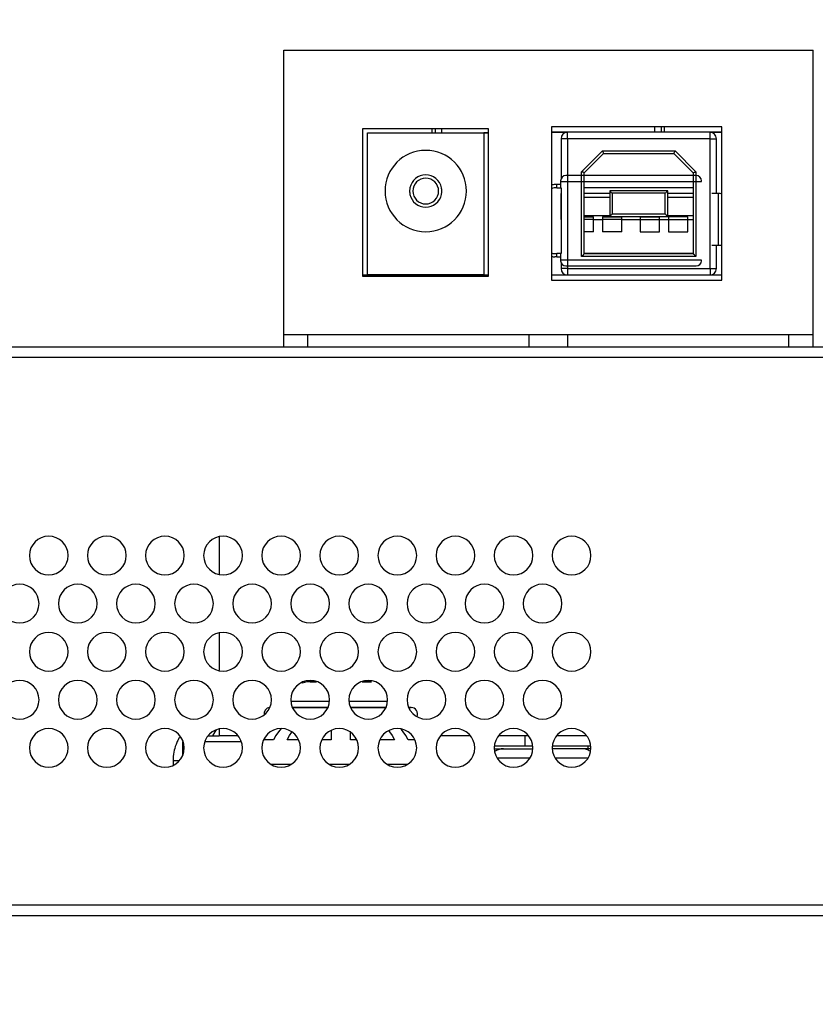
# Model space of a CAD drawing. Header units: millimetres. Extents: x 0 to 1524, y 0 to 1016.
# Tile 278 of 352: x 1261 to 1322, y 377 to 454. Entities that reach past the tile are written whole.
import ezdxf

# ---------------------------------------------------------------- set-up
doc = ezdxf.new("R2010")
doc.units = ezdxf.units.MM
doc.header["$LTSCALE"] = 83.82
doc.layers.get('0').update_dxf_attribs({"linetype": 'CONTINUOUS'})
for name, color, linetype in [('02___PRT_ALL_AXES', 7, 'CONTINUOUS'), ('03___PRT_ALL_CURVES', 7, 'CONTINUOUS'), ('3_ALL_AXES', 7, 'CONTINUOUS'), ('7_ALL_FEATURES', 7, 'CONTINUOUS'), ('PAD_ON_TOP_SURFACE', 7, 'CONTINUOUS')]:
    doc.layers.add(name, color=color, linetype=linetype)
doc.styles.get("Standard").update_dxf_attribs({"font": 'txt', "width": 0.8})
doc.dimstyles.new('DIMSTYLE_1', dxfattribs={"dimtxt": 15, "dimasz": 12, "dimexe": 0.18, "dimexo": 0.0625, "dimgap": 0.09, "dimtad": 1, "dimzin": 0, "dimdsep": 46, "dimtxsty": 'STANDARD', "dimblk": 'CLOSED', "dimblk1": 'CLOSED', "dimblk2": 'CLOSED', "dimcen": 0.09, "dimadec": 0, "dimazin": 0, "dimtp": 0.01, "dimtm": 0.01, "dimtfac": 1, "dimtofl": 0, "dimtmove": 0, "dimatfit": 3, "dimldrblk": 'CLOSED', "dimfxl": 1, "dimtolj": 1, "dimtzin": 0, "dimarcsym": 0})

# ---------------------------------------------------------------- blocks, each defined once
blk = doc.blocks.new('_CLOSED')
at = {"color": 0, "linetype": 'BYBLOCK'}
for p, q in [((0, 0), (-1, 0.2083)), ((-1, 0.2083), (-1, -0.2083)), ((-1, -0.2083), (0, 0)), ((-1, 0), (0, 0))]:
    blk.add_line(p, q, dxfattribs=at)
blk = doc.blocks.new('*D5')
at = {"color": 2, "linetype": 'CONTINUOUS'}
for p, q in [((1198.145, 405.557), (1198.145, 520.528)), ((1416.104, 413.017), (1416.104, 520.528)), ((1198.145, 519.528), (1307.125, 519.528)), ((1416.104, 519.528), (1307.125, 519.528))]:
    blk.add_line(p, q, dxfattribs=at)
at = {"color": 2, "linetype": 'CONTINUOUS', "xscale": 12, "yscale": 12, "zscale": 12, "rotation": 180}
blk.add_blockref('_CLOSED', (1198.145, 519.528), dxfattribs=at)
at = {"color": 2, "linetype": 'CONTINUOUS', "xscale": 12, "yscale": 12, "zscale": 12}
blk.add_blockref('_CLOSED', (1416.104, 519.528), dxfattribs=at)
blk = doc.blocks.new('*D6')
at = {"color": 2, "linetype": 'CONTINUOUS'}
for p, q in [((1402.665, 384.013), (1402.665, 302.557)), ((1212.665, 383.454), (1212.665, 302.557)), ((1212.665, 303.557), (1307.665, 303.557)), ((1402.665, 303.557), (1307.665, 303.557))]:
    blk.add_line(p, q, dxfattribs=at)
at = {"color": 2, "linetype": 'CONTINUOUS', "xscale": 12, "yscale": 12, "zscale": 12, "rotation": 180}
blk.add_blockref('_CLOSED', (1212.665, 303.557), dxfattribs=at)
at = {"color": 2, "linetype": 'CONTINUOUS', "xscale": 12, "yscale": 12, "zscale": 12}
blk.add_blockref('_CLOSED', (1402.665, 303.557), dxfattribs=at)

msp = doc.modelspace()

# ---------------------------------------------------------------- linework, layer by layer
at = {"color": 7, "linetype": 'CONTINUOUS'}
for p, q in [((1281.315, 451.207), (1322.315, 451.207)), ((1281.315, 429.207), (1281.315, 451.207)), ((1322.315, 429.207), (1322.315, 451.207)), ((1287.415, 445.117), (1287.415, 433.727)), ((1297.175, 445.117), (1287.415, 445.117)), ((1292.815, 444.807), (1292.815, 445.117)), ((1293.565, 444.807), (1293.565, 445.117)), ((1297.175, 433.727), (1297.175, 445.117)), ((1302.065, 445.287), (1302.065, 433.407)), ((1315.255, 445.287), (1302.065, 445.287)), ((1314.335, 444.857), (1303.295, 444.857)), ((1310.065, 444.857), (1310.065, 445.287)), ((1310.815, 444.857), (1310.815, 445.287)), ((1315.255, 433.407), (1315.255, 445.287)), ((1302.795, 444.357), (1302.795, 441.256)), ((1303.295, 444.357), (1303.295, 441.507)), ((1314.335, 444.357), (1303.295, 444.357)), ((1314.335, 434.307), (1314.335, 444.357)), ((1314.835, 440.107), (1314.835, 444.357)), ((1304.39, 441.804), (1306.008, 443.422)), ((1304.59, 441.722), (1306.09, 443.222)), ((1306.008, 443.422), (1311.623, 443.422)), ((1306.09, 443.222), (1311.54, 443.222)), ((1311.54, 443.222), (1313.04, 441.722)), ((1311.623, 443.422), (1313.24, 441.804)), ((1304.39, 441.507), (1304.39, 441.804)), ((1304.59, 441.507), (1304.59, 441.722)), ((1313.04, 441.722), (1313.04, 441.507)), ((1313.24, 441.804), (1313.24, 441.507)), ((1302.463, 440.807), (1302.315, 440.807)), ((1302.723, 440.807), (1302.463, 440.807)), ((1302.463, 440.557), (1302.463, 440.807)), ((1302.763, 441.107), (1302.763, 441.057)), ((1302.763, 441.057), (1302.763, 440.847)), ((1302.763, 441.057), (1313.668, 441.057)), ((1302.763, 440.847), (1302.763, 440.807)), ((1302.763, 440.807), (1302.763, 440.796)), ((1302.763, 440.796), (1302.763, 440.567)), ((1313.268, 441.507), (1303.163, 441.507)), ((1303.295, 441.507), (1303.295, 434.507)), ((1304.39, 435.242), (1304.39, 441.507)), ((1304.59, 435.442), (1304.59, 441.507)), ((1313.04, 441.507), (1313.04, 435.442)), ((1313.24, 441.507), (1313.24, 435.242)), ((1313.668, 441.057), (1313.668, 441.107)), ((1302.463, 440.557), (1302.265, 440.557)), ((1302.463, 440.557), (1302.746, 440.557)), ((1302.795, 440.557), (1302.763, 440.557)), ((1302.785, 440.107), (1302.785, 438.107)), ((1302.795, 440.107), (1302.785, 440.107)), ((1302.795, 440.096), (1302.785, 440.107)), ((1302.795, 440.557), (1302.795, 435.457)), ((1313.04, 440.557), (1304.59, 440.557)), ((1306.565, 440.107), (1304.59, 440.107)), ((1311.065, 440.332), (1306.565, 440.332)), ((1306.565, 440.332), (1306.565, 438.332)), ((1310.865, 440.132), (1306.765, 440.132)), ((1306.765, 440.132), (1306.765, 438.532)), ((1310.865, 438.532), (1310.865, 440.132)), ((1311.065, 438.332), (1311.065, 440.332)), ((1313.04, 440.107), (1311.065, 440.107)), ((1314.965, 440.107), (1314.475, 440.107)), ((1315.115, 440.107), (1314.965, 440.107)), ((1314.965, 440.107), (1314.965, 436.107)), ((1306.565, 439.807), (1304.59, 439.807)), ((1313.04, 439.807), (1311.065, 439.807)), ((1306.765, 438.532), (1310.865, 438.532)), ((1302.795, 438.117), (1302.785, 438.107)), ((1302.785, 438.107), (1302.795, 438.107)), ((1304.59, 438.407), (1306.565, 438.407)), ((1304.59, 438.3), (1305.315, 438.3)), ((1305.315, 438.107), (1304.59, 438.107)), ((1305.315, 438.107), (1305.315, 438.3)), ((1305.315, 438.107), (1306.015, 438.107)), ((1305.315, 437.152), (1305.315, 438.107)), ((1306.015, 438.3), (1307.515, 438.3)), ((1306.015, 438.3), (1306.015, 438.107)), ((1306.015, 438.107), (1306.015, 437.152)), ((1307.515, 438.107), (1306.015, 438.107)), ((1306.565, 438.332), (1311.065, 438.332)), ((1307.515, 438.107), (1307.515, 438.3)), ((1307.515, 438.107), (1308.915, 438.107)), ((1307.515, 437.152), (1307.515, 438.107)), ((1308.915, 438.3), (1310.415, 438.3)), ((1308.915, 438.3), (1308.915, 438.107)), ((1308.915, 438.107), (1308.915, 437.152)), ((1308.915, 438.107), (1310.415, 438.107)), ((1310.415, 438.107), (1310.415, 438.3)), ((1310.415, 438.107), (1311.115, 438.107)), ((1310.415, 437.152), (1310.415, 438.107)), ((1311.065, 438.407), (1313.04, 438.407)), ((1312.615, 438.3), (1311.115, 438.3)), ((1311.115, 438.3), (1311.115, 438.107)), ((1311.115, 438.107), (1311.115, 437.152)), ((1311.115, 438.107), (1312.615, 438.107)), ((1312.615, 438.107), (1312.615, 438.3)), ((1312.615, 437.152), (1312.615, 438.107)), ((1312.615, 438.107), (1313.04, 438.107)), ((1305.315, 437.152), (1304.59, 437.152)), ((1307.515, 437.152), (1306.015, 437.152)), ((1308.915, 437.152), (1310.415, 437.152)), ((1311.115, 437.152), (1312.615, 437.152)), ((1302.265, 435.457), (1302.463, 435.457)), ((1302.746, 435.457), (1302.463, 435.457)), ((1302.463, 435.207), (1302.463, 435.457)), ((1302.795, 435.457), (1302.763, 435.457)), ((1302.763, 435.457), (1302.795, 435.457)), ((1313.04, 435.457), (1304.59, 435.457)), ((1304.59, 435.457), (1313.04, 435.457)), ((1314.475, 436.107), (1314.965, 436.107)), ((1314.835, 434.307), (1314.835, 436.107)), ((1314.965, 436.107), (1315.115, 436.107)), ((1302.463, 435.207), (1302.315, 435.207)), ((1302.463, 435.207), (1302.723, 435.207)), ((1302.763, 435.447), (1302.763, 435.217)), ((1302.763, 435.217), (1302.763, 435.207)), ((1302.763, 435.207), (1302.763, 435.166)), ((1302.763, 435.166), (1302.763, 434.957)), ((1302.763, 434.957), (1302.763, 434.907)), ((1313.668, 434.957), (1302.763, 434.957)), ((1302.795, 434.757), (1302.795, 434.307)), ((1313.24, 435.242), (1304.39, 435.242)), ((1313.04, 435.442), (1304.59, 435.442)), ((1313.668, 434.907), (1313.668, 434.957)), ((1303.163, 434.507), (1313.268, 434.507)), ((1303.295, 434.507), (1303.295, 434.307)), ((1303.295, 434.307), (1314.335, 434.307)), ((1287.415, 433.807), (1287.815, 433.807)), ((1287.415, 433.727), (1297.175, 433.727)), ((1287.815, 433.807), (1296.815, 433.807)), ((1296.815, 433.807), (1297.175, 433.807)), ((1302.065, 433.807), (1315.255, 433.807)), ((1302.065, 433.407), (1315.255, 433.407)), ((1380.265, 428.207), (1212.665, 428.207)), ((1377.58, 427.407), (1212.665, 427.407)), ((1276.315, 413.517), (1276.315, 410.636)), ((1276.315, 406.067), (1276.315, 403.186)), ((1282.74, 402.185), (1282.74, 402.221)), ((1283.356, 402.307), (1283.843, 402.307)), ((1287.388, 402.307), (1288.125, 402.307)), ((1281.994, 400.307), (1284.737, 400.307)), ((1286.494, 400.307), (1289.237, 400.307)), ((1290.994, 400.307), (1291.19, 400.307)), ((1275.467, 398.107), (1276.315, 398.107)), ((1276.315, 398.617), (1276.315, 398.107)), ((1277.763, 398.107), (1276.315, 398.107)), ((1284.99, 398.528), (1284.99, 397.807)), ((1286.49, 397.807), (1286.49, 398.361)), ((1295.763, 398.107), (1293.467, 398.107)), ((1300.263, 398.107), (1297.967, 398.107)), ((1300.015, 397.307), (1300.015, 398.107)), ((1304.763, 398.107), (1302.467, 398.107)), ((1273.49, 397.177), (1273.49, 397.678)), ((1275.215, 397.678), (1278.016, 397.678)), ((1280.524, 397.807), (1279.767, 397.807)), ((1282.464, 397.807), (1281.585, 397.807)), ((1284.99, 397.807), (1284.267, 397.807)), ((1286.964, 397.807), (1286.49, 397.807)), ((1289.896, 397.807), (1288.767, 397.807)), ((1291.464, 397.807), (1290.957, 397.807)), ((1273.49, 396.586), (1273.49, 397.177)), ((1297.615, 397.107), (1300.615, 397.107)), ((1300.015, 397.307), (1297.641, 397.307)), ((1300.59, 397.307), (1300.015, 397.307)), ((1305.09, 397.307), (1302.141, 397.307)), ((1302.61, 397.107), (1302.163, 397.107)), ((1302.902, 397.107), (1302.61, 397.107)), ((1304.116, 397.107), (1302.902, 397.107)), ((1304.532, 397.107), (1304.116, 397.107)), ((1304.792, 397.107), (1304.532, 397.107)), ((1304.88, 397.107), (1304.792, 397.107)), ((1304.88, 397.307), (1304.88, 397.107)), ((1305.115, 397.107), (1304.88, 397.107)), ((1285.74, 395.907), (1286.363, 395.907)), ((1377.58, 385.007), (1213.948, 385.007)), ((1213.948, 384.207), (1380.265, 384.207))]:
    msp.add_line(p, q, dxfattribs=at)
for points in [[(1303.295, 444.357), (1303.295, 444.486), (1303.295, 444.607), (1303.295, 444.71), (1303.295, 444.79), (1303.295, 444.84), (1303.295, 444.857)], [(1314.335, 444.357), (1314.335, 444.486), (1314.335, 444.607), (1314.335, 444.71), (1314.335, 444.79), (1314.335, 444.84), (1314.335, 444.857)], [(1303.295, 444.357), (1303.167, 444.357), (1303.046, 444.357), (1302.942, 444.357), (1302.863, 444.357), (1302.812, 444.357), (1302.795, 444.357)], [(1314.335, 444.357), (1314.464, 444.357), (1314.585, 444.357), (1314.688, 444.357), (1314.768, 444.357), (1314.818, 444.357), (1314.835, 444.357)], [(1306.09, 443.222), (1306.086, 443.232), (1306.074, 443.262), (1306.055, 443.307), (1306.032, 443.362), (1306.008, 443.422)], [(1311.54, 443.222), (1311.545, 443.232), (1311.557, 443.262), (1311.576, 443.307), (1311.599, 443.362), (1311.623, 443.422)], [(1304.59, 441.722), (1304.58, 441.726), (1304.55, 441.739), (1304.505, 441.757), (1304.45, 441.78), (1304.39, 441.804)], [(1313.04, 441.722), (1313.051, 441.726), (1313.081, 441.739), (1313.126, 441.757), (1313.181, 441.78), (1313.24, 441.804)], [(1302.763, 440.847), (1302.759, 440.824), (1302.746, 440.811), (1302.723, 440.807)], [(1302.746, 440.557), (1302.755, 440.558), (1302.761, 440.561), (1302.763, 440.567)], [(1306.565, 440.332), (1306.573, 440.324), (1306.593, 440.304), (1306.621, 440.276), (1306.655, 440.242), (1306.691, 440.206), (1306.728, 440.169), (1306.765, 440.132)], [(1311.065, 440.332), (1311.057, 440.324), (1311.037, 440.304), (1311.009, 440.276), (1310.976, 440.242), (1310.94, 440.206), (1310.903, 440.169), (1310.865, 440.132)], [(1306.565, 438.332), (1306.573, 438.34), (1306.593, 438.36), (1306.621, 438.388), (1306.655, 438.421), (1306.691, 438.457), (1306.728, 438.494), (1306.765, 438.532)], [(1311.065, 438.332), (1311.057, 438.34), (1311.037, 438.36), (1311.009, 438.388), (1310.976, 438.421), (1310.94, 438.457), (1310.903, 438.494), (1310.865, 438.532)], [(1302.763, 435.447), (1302.761, 435.452), (1302.755, 435.456), (1302.746, 435.457)], [(1302.763, 435.166), (1302.759, 435.19), (1302.745, 435.203), (1302.723, 435.207)], [(1304.59, 435.442), (1304.582, 435.434), (1304.562, 435.414), (1304.534, 435.386), (1304.501, 435.352), (1304.465, 435.316), (1304.428, 435.279), (1304.39, 435.242)], [(1313.04, 435.442), (1313.048, 435.434), (1313.068, 435.414), (1313.096, 435.386), (1313.13, 435.352), (1313.166, 435.316), (1313.203, 435.279), (1313.24, 435.242)], [(1303.295, 434.307), (1303.167, 434.307), (1303.046, 434.307), (1302.942, 434.307), (1302.863, 434.307), (1302.812, 434.307), (1302.795, 434.307)], [(1303.295, 434.307), (1303.295, 434.177), (1303.295, 434.057), (1303.295, 433.953), (1303.295, 433.874), (1303.295, 433.824), (1303.295, 433.807)], [(1314.335, 434.307), (1314.465, 434.307), (1314.585, 434.307), (1314.689, 434.307), (1314.768, 434.307), (1314.818, 434.307), (1314.835, 434.307)], [(1314.335, 434.307), (1314.335, 434.178), (1314.335, 434.057), (1314.335, 433.954), (1314.335, 433.874), (1314.335, 433.824), (1314.335, 433.807)], [(1283.356, 402.307), (1283.143, 402.293), (1282.936, 402.252), (1282.74, 402.185)], [(1283.843, 402.307), (1283.825, 402.307), (1283.575, 402.307), (1283.391, 402.307), (1283.356, 402.307)], [(1288.125, 402.307), (1288.09, 402.307), (1287.905, 402.307), (1287.655, 402.307), (1287.388, 402.307)], [(1281.884, 400.807), (1281.934, 400.807), (1282.143, 400.807), (1282.39, 400.807), (1282.648, 400.807), (1282.904, 400.807), (1283.161, 400.807), (1283.427, 400.807), (1283.712, 400.807), (1284.012, 400.807), (1284.324, 400.807), (1284.649, 400.807), (1284.846, 400.807)], [(1286.384, 400.807), (1286.488, 400.807), (1286.83, 400.807), (1287.155, 400.807), (1287.467, 400.807), (1287.767, 400.807), (1288.052, 400.807), (1288.319, 400.807), (1288.576, 400.807), (1288.833, 400.807), (1289.092, 400.807), (1289.34, 400.807), (1289.346, 400.807)], [(1284.737, 400.307), (1284.134, 400.307), (1283.376, 400.307), (1282.67, 400.307), (1282.033, 400.307), (1281.994, 400.307)], [(1289.237, 400.307), (1288.81, 400.307), (1288.105, 400.307), (1287.347, 400.307), (1286.553, 400.307), (1286.494, 400.307)], [(1291.19, 400.307), (1291.175, 400.307), (1291.054, 400.307), (1290.994, 400.307)], [(1275.835, 398.107), (1276.011, 398.43), (1276.112, 398.577)], [(1281.126, 398.675), (1280.902, 398.422), (1280.7, 398.13), (1280.524, 397.807)], [(1281.585, 397.807), (1281.761, 398.13), (1281.943, 398.393)], [(1289.448, 398.5), (1289.518, 398.422), (1289.72, 398.13), (1289.896, 397.807)], [(1290.957, 397.807), (1290.781, 398.13), (1290.578, 398.422), (1290.403, 398.619)], [(1272.74, 396.207), (1272.811, 396.207), (1273.025, 396.207), (1273.237, 396.207)], [(1280.368, 395.907), (1280.506, 395.907), (1280.965, 395.907), (1281.413, 395.907), (1281.863, 395.907)], [(1284.868, 395.907), (1285.1, 395.907), (1285.74, 395.907)], [(1289.368, 395.907), (1289.608, 395.907), (1290.066, 395.907), (1290.515, 395.907), (1290.863, 395.907)], [(1297.867, 396.397), (1298.495, 396.397), (1299.34, 396.397), (1299.58, 396.397)], [(1299.58, 396.397), (1300.324, 396.397), (1300.364, 396.397)], [(1302.367, 396.397), (1302.436, 396.397), (1303.18, 396.397)], [(1303.18, 396.397), (1303.42, 396.397), (1304.266, 396.397), (1304.864, 396.397)]]:
    msp.add_lwpolyline(points, dxfattribs=at)
for centre, radius, start, end in [((1303.295, 444.357), 0.5, 90, 180), ((1314.335, 444.357), 0.5, 0, 90), ((1292.315, 440.307), 1.25, 12, 168.00001), ((1292.315, 440.307), 1.25, 12, 168.00001), ((1292.315, 440.307), 1, 0, 180), ((1302.315, 440.107), 0.7, 90, 111.05763), ((1303.163, 441.107), 0.4, 90, 180), ((1313.268, 441.107), 0.4, 0, 90), ((1292.315, 440.307), 1.25, 168.00001, 180), ((1292.315, 440.307), 1.25, 168.00001, 180), ((1292.315, 440.307), 1.25, 180, 192), ((1292.315, 440.307), 1.25, 180, 192), ((1292.315, 440.307), 1.25, 192, 348.00001), ((1292.315, 440.307), 1.25, 192, 348.00001), ((1292.315, 440.307), 1, 180, 360), ((1292.315, 440.307), 1.25, 0, 12), ((1292.315, 440.307), 1.25, 0, 12), ((1292.315, 440.307), 1.25, 348.00001, 360), ((1292.315, 440.307), 1.25, 348.00001, 360), ((1302.265, 440.257), 0.3, 90, 132.08795), ((1315.115, 439.707), 0.4, 69.3352, 90), ((1302.265, 435.757), 0.3, 227.91252, 270), ((1315.115, 436.507), 0.4, 270, 290.66485), ((1302.315, 435.907), 0.7, 248.91732, 270), ((1303.163, 434.907), 0.4, 180, 270), ((1313.268, 434.907), 0.4, 270, 360), ((1303.295, 434.307), 0.5, 180, 270), ((1314.335, 434.307), 0.5, 270, 360), ((1280.29, 399.807), 0.5, 96.76068, 185.99873), ((1291.19, 399.807), 0.5, 336.95699, 90), ((1276.14, 396.207), 3.4, 158.68273, 180), ((1276.14, 396.207), 3.4, 153, 158.68273), ((1276.14, 396.207), 3.4, 150.69335, 153), ((1276.14, 396.207), 3.4, 146.96808, 150.69335), ((1298.329, 396.007), 1.1, 90, 124.60706), ((1304.432, 396.007), 1.1, 72.6977, 90), ((1304.432, 396.007), 1.1, 55.39294, 72.6977)]:
    msp.add_arc(centre, radius, start, end, dxfattribs=at)
at = {"layer": '02___PRT_ALL_AXES', "color": 7, "linetype": 'CONTINUOUS'}
for p, q in [((1281.315, 428.207), (1281.315, 429.207)), ((1281.315, 429.207), (1283.19, 429.207)), ((1281.315, 428.207), (1281.315, 429.207)), ((1283.19, 429.207), (1299.415, 429.207)), ((1283.19, 428.207), (1283.19, 429.207)), ((1299.415, 429.207), (1300.315, 429.207)), ((1300.315, 429.207), (1303.315, 429.207)), ((1300.315, 428.207), (1300.315, 429.207)), ((1303.315, 429.207), (1304.215, 429.207)), ((1303.315, 428.207), (1303.315, 429.207)), ((1304.215, 429.207), (1320.44, 429.207)), ((1320.44, 429.207), (1322.315, 429.207)), ((1320.44, 428.207), (1320.44, 429.207)), ((1322.315, 428.207), (1322.315, 429.207)), ((1272.74, 396.207), (1272.74, 395.825))]:
    msp.add_line(p, q, dxfattribs=at)
for centre, start, end in [((1263.115, 412.077), 0, 180), ((1267.615, 412.077), 0, 180), ((1272.115, 412.077), 0, 180), ((1276.615, 412.077), 0, 180), ((1281.115, 412.077), 0, 180), ((1285.615, 412.077), 0, 180), ((1290.115, 412.077), 0, 180), ((1294.615, 412.077), 0, 180), ((1299.115, 412.077), 0, 180), ((1303.615, 412.077), 0, 180), ((1263.115, 412.077), 180, 360), ((1267.615, 412.077), 180, 360), ((1272.115, 412.077), 180, 360), ((1276.615, 412.077), 180, 360), ((1281.115, 412.077), 180, 360), ((1285.615, 412.077), 180, 360), ((1290.115, 412.077), 180, 360), ((1294.615, 412.077), 180, 360), ((1299.115, 412.077), 180, 360), ((1303.615, 412.077), 180, 360), ((1260.865, 408.352), 0, 180), ((1265.365, 408.352), 0, 180), ((1269.865, 408.352), 0, 180), ((1274.365, 408.352), 0, 180), ((1278.865, 408.352), 0, 180), ((1283.365, 408.352), 0, 180), ((1287.865, 408.352), 0, 180), ((1292.365, 408.352), 0, 180), ((1296.865, 408.352), 0, 180), ((1301.365, 408.352), 0, 180), ((1260.865, 408.352), 180, 360), ((1265.365, 408.352), 180, 360), ((1269.865, 408.352), 180, 360), ((1274.365, 408.352), 180, 360), ((1278.865, 408.352), 180, 360), ((1283.365, 408.352), 180, 360), ((1287.865, 408.352), 180, 360), ((1292.365, 408.352), 180, 360), ((1296.865, 408.352), 180, 360), ((1301.365, 408.352), 180, 360), ((1263.115, 404.627), 0, 180), ((1267.615, 404.627), 0, 180), ((1272.115, 404.627), 0, 180), ((1276.615, 404.627), 0, 180), ((1281.115, 404.627), 0, 180), ((1285.615, 404.627), 0, 180), ((1290.115, 404.627), 0, 180), ((1294.615, 404.627), 0, 180), ((1299.115, 404.627), 0, 180), ((1303.615, 404.627), 0, 180), ((1263.115, 404.627), 180, 360), ((1267.615, 404.627), 180, 360), ((1272.115, 404.627), 180, 360), ((1276.615, 404.627), 180, 360), ((1281.115, 404.627), 180, 360), ((1285.615, 404.627), 180, 360), ((1290.115, 404.627), 180, 360), ((1294.615, 404.627), 180, 360), ((1299.115, 404.627), 180, 360), ((1303.615, 404.627), 180, 360), ((1260.865, 400.902), 0, 180), ((1265.365, 400.902), 0, 180), ((1269.865, 400.902), 0, 180), ((1274.365, 400.902), 0, 180), ((1278.865, 400.902), 0, 180), ((1283.365, 400.902), 0, 180), ((1287.865, 400.902), 0, 180), ((1292.365, 400.902), 0, 180), ((1296.865, 400.902), 0, 180), ((1301.365, 400.902), 0, 180), ((1260.865, 400.902), 180, 360), ((1265.365, 400.902), 180, 360), ((1269.865, 400.902), 180, 360), ((1274.365, 400.902), 180, 360), ((1278.865, 400.902), 180, 360), ((1283.365, 400.902), 180, 360), ((1287.865, 400.902), 180, 360), ((1292.365, 400.902), 180, 360), ((1296.865, 400.902), 180, 360), ((1301.365, 400.902), 180, 360), ((1263.115, 397.177), 0, 180), ((1267.615, 397.177), 0, 180), ((1272.115, 397.177), 0, 180), ((1276.615, 397.177), 0, 180), ((1281.115, 397.177), 0, 180), ((1285.615, 397.177), 0, 180), ((1290.115, 397.177), 0, 180), ((1294.615, 397.177), 0, 180), ((1299.115, 397.177), 0, 180), ((1303.615, 397.177), 0, 180), ((1263.115, 397.177), 180, 360), ((1267.615, 397.177), 180, 360), ((1272.115, 397.177), 180, 360), ((1276.615, 397.177), 180, 360), ((1281.115, 397.177), 180, 360), ((1285.615, 397.177), 180, 360), ((1290.115, 397.177), 180, 360), ((1294.615, 397.177), 180, 360), ((1299.115, 397.177), 180, 360), ((1303.615, 397.177), 180, 360)]:
    msp.add_arc(centre, 1.5, start, end, dxfattribs=at)
at = {"layer": '03___PRT_ALL_CURVES', "color": 4, "linetype": 'CONTINUOUS'}
for p, q in [((1293.065, 444.807), (1293.065, 445.117)), ((1310.565, 444.857), (1310.565, 445.287))]:
    msp.add_line(p, q, dxfattribs=at)
at = {"layer": '3_ALL_AXES', "color": 7, "linetype": 'CONTINUOUS'}
for start, end in [(0, 180), (180, 360)]:
    msp.add_arc((1292.315, 440.307), 3.15, start, end, dxfattribs=at)
at = {"layer": '7_ALL_FEATURES', "color": 7, "linetype": 'CONTINUOUS'}
for p, q in [((1287.815, 433.807), (1287.815, 444.807)), ((1287.815, 444.807), (1296.815, 444.807)), ((1296.815, 444.807), (1296.815, 433.807)), ((1296.815, 433.807), (1287.815, 433.807))]:
    msp.add_line(p, q, dxfattribs=at)
at = {"layer": 'PAD_ON_TOP_SURFACE', "color": 4, "linetype": 'CONTINUOUS'}
for p, q in [((1297.175, 444.807), (1296.815, 444.807)), ((1296.815, 444.807), (1297.175, 444.807))]:
    msp.add_line(p, q, dxfattribs=at)
for points in [[(1302.795, 444.857), (1302.667, 444.857), (1302.537, 444.857), (1302.41, 444.857), (1302.288, 444.857), (1302.172, 444.857), (1302.065, 444.857)], [(1302.065, 444.857), (1302.169, 444.857), (1302.284, 444.857), (1302.406, 444.857), (1302.532, 444.857), (1302.663, 444.857), (1302.795, 444.857)], [(1302.795, 444.857), (1302.876, 444.857), (1302.955, 444.857), (1303.034, 444.857), (1303.112, 444.857), (1303.189, 444.857), (1303.263, 444.857)], [(1303.263, 444.857), (1303.189, 444.857), (1303.112, 444.857), (1303.034, 444.857), (1302.955, 444.857), (1302.876, 444.857), (1302.795, 444.857)], [(1303.263, 444.857), (1303.267, 444.857), (1303.27, 444.857), (1303.278, 444.857), (1303.281, 444.857), (1303.289, 444.857), (1303.295, 444.857)], [(1314.335, 444.857), (1314.339, 444.857), (1314.343, 444.857), (1314.35, 444.857), (1314.353, 444.857), (1314.361, 444.857), (1314.368, 444.857)], [(1314.835, 444.857), (1314.755, 444.857), (1314.675, 444.857), (1314.596, 444.857), (1314.518, 444.857), (1314.442, 444.857), (1314.368, 444.857)], [(1314.368, 444.857), (1314.442, 444.857), (1314.518, 444.857), (1314.596, 444.857), (1314.675, 444.857), (1314.755, 444.857), (1314.835, 444.857)], [(1314.835, 444.857), (1314.904, 444.857), (1314.976, 444.857), (1315.047, 444.857), (1315.117, 444.857), (1315.187, 444.857), (1315.255, 444.857)], [(1315.255, 444.857), (1315.191, 444.857), (1315.122, 444.857), (1315.051, 444.857), (1314.98, 444.857), (1314.908, 444.857), (1314.835, 444.857)]]:
    msp.add_lwpolyline(points, dxfattribs=at)

# ---------------------------------------------------------------- dimensions: what is measured, and where the dimension line sits
at = {"color": 2, "linetype": 'CONTINUOUS'}
dim = msp.add_linear_dim(base=(1198.145, 519.528), p1=(1416.104, 413.017), p2=(1198.145, 405.557), angle=180, dimstyle='DIMSTYLE_1', dxfattribs=at)
dim.commit()
dim.dimension.update_dxf_attribs({"geometry": '*D5', "text_midpoint": (1271.125, 523.278), "dimtype": 160})
dim = msp.add_linear_dim(base=(1402.665, 303.557), p1=(1212.665, 383.454), p2=(1402.665, 384.013), dimstyle='DIMSTYLE_1', dxfattribs=at)
dim.commit()
dim.dimension.update_dxf_attribs({"geometry": '*D6', "text_midpoint": (1271.665, 307.307), "dimtype": 160})

doc.saveas('drawing.dxf')
